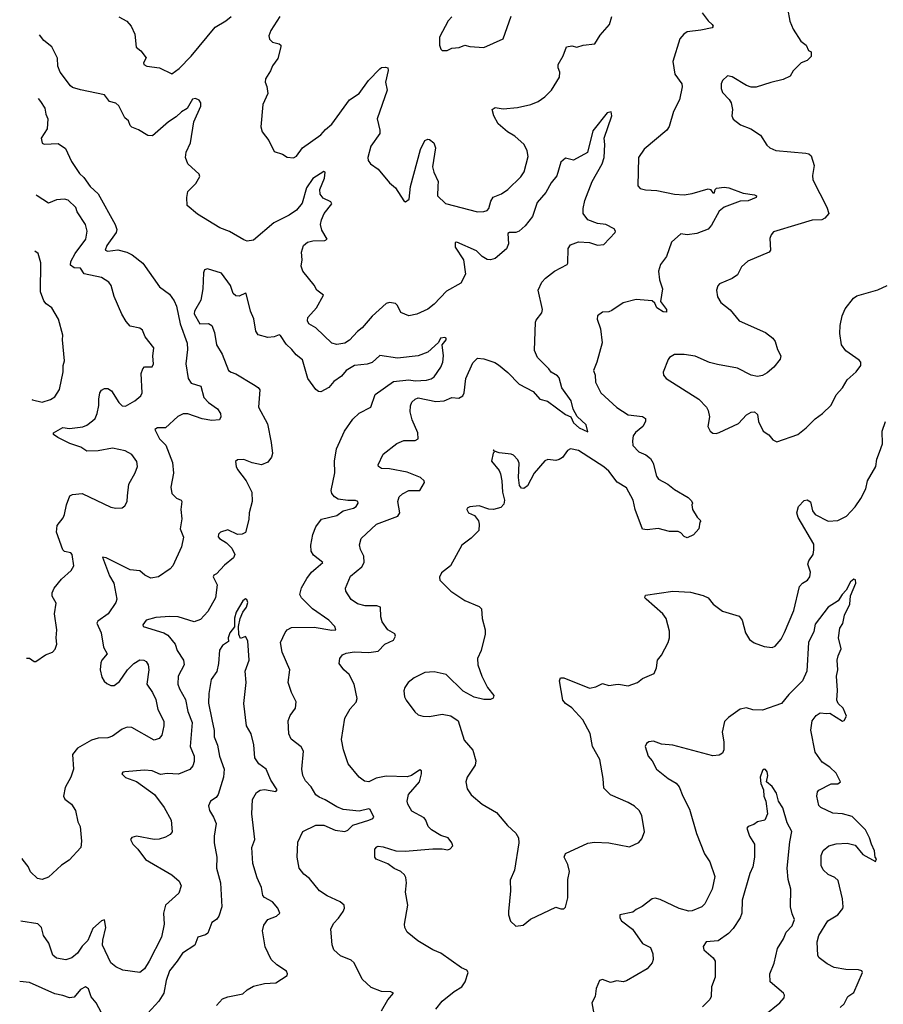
# Model space of a CAD drawing. Extents: x 1921360 to 2014538, y 768294 to 907744.
# Tile 334 of 412: x 1924015 to 1929410, y 897775 to 903925. Entities that reach past the tile are written whole.
import ezdxf

# ---------------------------------------------------------------- set-up
doc = ezdxf.new("R2010")
doc.units = 0

msp = doc.modelspace()

# ---------------------------------------------------------------- linework, layer by layer
at = {"layer": '0CON10XD'}
for points in [[(1928811.2, 903995), (1928826.2, 903915), (1928846.2, 903865), (1928895, 903791.2), (1928927.5, 903765), (1928941.7, 903731.7), (1928960, 903725), (1928960, 903695), (1928935, 903670), (1928897.5, 903655), (1928846, 903605), (1928828.3, 903571.7), (1928785, 903550.5), (1928707.5, 903532.5), (1928615, 903504.4), (1928585, 903504.4), (1928554.5, 903514.5), (1928465, 903568.8), (1928436.4, 903573.6), (1928406.2, 903545), (1928396.2, 903525), (1928396.2, 903495), (1928405, 903470), (1928447.3, 903427.3), (1928460, 903405), (1928468, 903365), (1928464.1, 903324.1), (1928472.7, 903302.7), (1928518.8, 903268.8), (1928582.7, 903242.7), (1928643, 903203), (1928682.1, 903142.1), (1928701.2, 903125), (1928738.3, 903108.3), (1928925, 903090.8), (1928945, 903086.2), (1928960, 903075), (1928978.8, 903015), (1928967.7, 902952.3), (1928970, 902925), (1929058, 902755), (1929070, 902715), (1929043.8, 902685), (1929025.4, 902674.6), (1928965, 902672), (1928875, 902645.7), (1928725, 902600), (1928708.7, 902581.3), (1928701.3, 902558.7), (1928704.2, 902485.8), (1928697.6, 902472.4), (1928563.7, 902416.3), (1928525, 902381.2), (1928498.7, 902331.3), (1928465, 902309.2), (1928387.5, 902275), (1928376.4, 902263.6), (1928368.8, 902235), (1928374.2, 902195), (1928395, 902158.8), (1928452.7, 902112.7), (1928510, 902045), (1928675, 901970.8), (1928720.8, 901935), (1928734.3, 901915), (1928749.2, 901865), (1928770, 901825), (1928766, 901805), (1928726.2, 901755), (1928685, 901720), (1928655, 901702), (1928623.6, 901696.4), (1928584.2, 901704.2), (1928498.3, 901748.3), (1928375, 901771.1), (1928324.6, 901784.6), (1928235, 901823.1), (1928165, 901834.2), (1928106.4, 901833.6), (1928074, 901816), (1928065, 901802.5), (1928033.9, 901723.9), (1928036.7, 901705), (1928053.3, 901685), (1928257.5, 901555), (1928306, 901505), (1928316.2, 901485), (1928323.3, 901445), (1928313.3, 901385), (1928327.5, 901355), (1928345, 901343.3), (1928365, 901340), (1928385, 901346.7), (1928505, 901403.8), (1928555, 901456.2), (1928585, 901473.8), (1928605, 901476.7), (1928625, 901460), (1928631.2, 901415), (1928660, 901355), (1928695, 901332.5), (1928720.7, 901300.7), (1928745, 901287.5), (1928875, 901334), (1928927.5, 901375), (1928985, 901432.9), (1929030.8, 901465), (1929085, 901516.7), (1929115, 901582.5), (1929155, 901626.7), (1929184, 901675), (1929241.2, 901725), (1929270, 901765), (1929268.8, 901785), (1929258.3, 901798.3), (1929175, 901857.1), (1929148.5, 901895), (1929137.8, 901965), (1929139.5, 902015), (1929153.5, 902075), (1929171.1, 902118.9), (1929222.9, 902185), (1929245, 902199.4), (1929375, 902238.6), (1929434.5, 902265.5)], [(1924635, 903943.3), (1924685, 903916.7), (1924710.8, 903885), (1924734.3, 903835), (1924743.3, 903753.3), (1924771.1, 903731.1), (1924805.8, 903685.8), (1924788.5, 903655), (1924790.5, 903645), (1924810, 903635), (1924887.5, 903625), (1924965, 903586.2), (1925010.7, 903619.3), (1925085, 903696.7), (1925235, 903878.6), (1925302.6, 903917.4), (1925335, 903944.2)], [(1925638.9, 903945), (1925582.7, 903857.3), (1925571.2, 903825), (1925575, 903802.5), (1925594.1, 903784.1), (1925635, 903773.3), (1925646.7, 903765), (1925646.4, 903756.4), (1925627.8, 903682.2), (1925593.6, 903636.4), (1925582, 903605), (1925550, 903555), (1925547.5, 903535), (1925558.3, 903508.3), (1925564, 903465), (1925534.2, 903395), (1925520.8, 903255), (1925530, 903225), (1925570.9, 903170.9), (1925605, 903102.5), (1925655.9, 903085.9), (1925686.1, 903066.1), (1925725, 903062), (1925745, 903072), (1925782, 903125), (1925895.7, 903205), (1925925, 903239.4), (1925965, 903272), (1926075, 903423.8), (1926136, 903465), (1926192.9, 903545), (1926265, 903618), (1926275, 903625.7), (1926299.3, 903629.3), (1926313.8, 903623.8), (1926317.1, 903607.1), (1926300.6, 903535), (1926309.4, 903485), (1926248.2, 903305), (1926265.5, 903235), (1926264.5, 903215), (1926208.5, 903135), (1926188.6, 903065), (1926192, 903045), (1926206.2, 903025), (1926255, 902992), (1926325, 902906.7), (1926363.3, 902875), (1926413.9, 902793.9), (1926425, 902787.5), (1926448.8, 902805), (1926456.7, 902883.3), (1926518.1, 903115), (1926545, 903170), (1926565, 903178.8), (1926575, 903176.7), (1926601.2, 903155), (1926612, 903125), (1926594.5, 903005), (1926602.4, 902972.4), (1926630, 902915), (1926627.8, 902885), (1926625.7, 902825), (1926675, 902777.1), (1926875, 902724), (1926915, 902726.2), (1926935.7, 902734.3), (1926945.8, 902745), (1926958.5, 902791.5), (1926973.1, 902816.9), (1927025, 902838), (1927065, 902864.2), (1927146.3, 902943.7), (1927166.7, 902975), (1927190.3, 903069.7), (1927185.4, 903105.4), (1927165.6, 903145), (1927107.8, 903197.8), (1927062.9, 903225), (1927004, 903275), (1926975.8, 903325), (1926966.7, 903365), (1926985, 903376.2), (1927035, 903369.2), (1927125, 903375.7), (1927207.5, 903395), (1927253.3, 903415), (1927295, 903444), (1927338, 903485), (1927386, 903565), (1927388.1, 903598.1), (1927378.6, 903625), (1927379.2, 903645), (1927410.7, 903699.3), (1927431.2, 903755), (1927465, 903762.5), (1927495, 903753.8), (1927535, 903766.7), (1927607.5, 903775), (1927641.2, 903828.8), (1927698.8, 903895), (1927713.3, 903945)], [(1928278.5, 903968.5), (1928315, 903918.8), (1928341.2, 903895), (1928346.7, 903885), (1928340, 903875), (1928270, 903860), (1928185, 903849.5), (1928164.3, 903835), (1928139.4, 903805), (1928094.6, 903664.6), (1928108.6, 903585), (1928151.9, 903525), (1928153.1, 903505), (1928137.1, 903425), (1928098.3, 903351.7), (1928071.7, 903258.3), (1928056.7, 903235), (1927915, 903116.2), (1927880.8, 903065), (1927877, 902887), (1927891.7, 902871.7), (1927925, 902862), (1927995, 902858.6), (1928105, 902835.6), (1928165, 902831.9), (1928215, 902839.4), (1928315, 902868.6), (1928330, 902865), (1928345, 902843.1), (1928355, 902844.3), (1928360, 902865), (1928368, 902872), (1928415, 902879.2), (1928445.7, 902875.7), (1928535, 902841.4), (1928605, 902831.8), (1928618.6, 902825), (1928615.6, 902815), (1928565, 902793.1), (1928515, 902791.5), (1928415.4, 902754.6), (1928385, 902729.2), (1928337.6, 902642.4), (1928315, 902617.5), (1928245, 902590.5), (1928185, 902580.8), (1928145, 902586.9), (1928086.2, 902535), (1928056, 902445), (1928018.8, 902395), (1928006.2, 902355), (1928010.9, 902300.9), (1928031.1, 902245), (1928017.3, 902165), (1928056.5, 902115), (1928055, 902099.2), (1928035, 902100.8), (1927994.5, 902125), (1927983.1, 902155), (1927965, 902168.5), (1927865, 902177.1), (1927784.1, 902155.9), (1927715, 902108.8), (1927695, 902100), (1927655, 902098.8), (1927624, 902075), (1927622.5, 902055), (1927643.8, 901995), (1927654.1, 901905.9), (1927621.2, 901785), (1927600, 901735), (1927610, 901705), (1927612.1, 901662.1), (1927645, 901593.8), (1927745, 901502.2), (1927815, 901458.1), (1927905, 901445.8), (1927923.3, 901435), (1927923.8, 901415), (1927908, 901385), (1927862.8, 901347.2), (1927847.5, 901325), (1927842.5, 901295), (1927846, 901265), (1927882.5, 901225), (1927927, 901207), (1927955.7, 901185), (1927971.9, 901155), (1927992.9, 901075), (1928006.2, 901055), (1928064.6, 901024.6), (1928105, 900990), (1928190.5, 900940.5), (1928210.7, 900920.7), (1928217.5, 900905), (1928213.3, 900895), (1928217.5, 900865), (1928247, 900817), (1928270, 900795), (1928263, 900787), (1928257.5, 900745), (1928225, 900706.7), (1928185, 900688.8), (1928165, 900696.7), (1928145, 900720), (1928127.7, 900727.7), (1928075, 900728), (1928003.6, 900746.4), (1927935, 900738), (1927905, 900743.3), (1927860, 900865), (1927846.7, 900925), (1927805, 901002), (1927747.3, 901037.3), (1927695, 901105.6), (1927665, 901133.1), (1927505, 901234.2), (1927455, 901244.2), (1927436.2, 901235), (1927405, 901190), (1927385, 901178), (1927365, 901172.5), (1927315, 901177.5), (1927295, 901169.2), (1927228.1, 901091.9), (1927186.6, 901013.4), (1927165, 900996.2), (1927149.3, 900999.3), (1927136.2, 901016.2), (1927130.8, 901065), (1927135.6, 901155), (1927125.7, 901175), (1927100, 901205), (1927085, 901212), (1927010.7, 901220.7), (1926980, 901230), (1926971.7, 901238.3), (1926980, 901225), (1926973, 901217), (1926963, 901167), (1927009.1, 901109.1), (1927018.3, 901088.3), (1927027.5, 901045), (1927031.4, 900975), (1927044.2, 900925), (1927040.3, 900899.7), (1927021.2, 900878.8), (1926975, 900865.8), (1926945, 900867.5), (1926885, 900888.8), (1926827, 900883), (1926810, 900875), (1926807.5, 900865), (1926817.5, 900845), (1926855, 900827.5), (1926880, 900795), (1926885.7, 900775), (1926883.8, 900735), (1926835, 900686.2), (1926776.1, 900643.9), (1926706.7, 900515), (1926650.7, 900469.3), (1926637, 900443), (1926640, 900425), (1926708.8, 900355), (1926796.6, 900296.6), (1926885, 900259.2), (1926899.2, 900245), (1926903.5, 900185), (1926922.9, 900115), (1926923, 900087), (1926898.6, 899985), (1926874.5, 899935), (1926876.4, 899896.4), (1926902.5, 899825), (1926938.1, 899755), (1926976.2, 899705), (1926971.7, 899688.3), (1926955, 899678.8), (1926915, 899680), (1926854.4, 899694.4), (1926785, 899731.2), (1926680, 899835), (1926605, 899852.2), (1926545, 899847.5), (1926480, 899815), (1926441.2, 899785), (1926420, 899755), (1926413.6, 899733.6), (1926418.8, 899695), (1926428.8, 899675), (1926482.7, 899602.7), (1926505, 899583.3), (1926534.1, 899574.1), (1926575, 899572.5), (1926655, 899586.9), (1926707.6, 899577.6), (1926753.8, 899545), (1926791.4, 899425), (1926845, 899363.3), (1926864.1, 899295.9), (1926860.3, 899269.7), (1926810, 899195), (1926802.5, 899165), (1926810.5, 899120.5), (1926834.3, 899084.3), (1926904.6, 899024.6), (1926994.4, 898974.4), (1927062, 898892), (1927114.5, 898844.5), (1927131.4, 898815), (1927134, 898785), (1927105.9, 898614.1), (1927079.3, 898550.7), (1927080, 898485), (1927067.5, 898355), (1927067.5, 898335), (1927080, 898295), (1927115, 898262.5), (1927160.7, 898269.3), (1927205, 898306.7), (1927365, 898382.5), (1927395, 898372.5), (1927415, 898372.5), (1927425, 898382.5), (1927439.5, 898440.5), (1927439.2, 898555), (1927448.6, 898605), (1927438.8, 898648.8), (1927416.2, 898695), (1927425, 898716.7), (1927565, 898782), (1927605, 898788.6), (1927695, 898784.2), (1927825, 898760), (1927883, 898787), (1927901.2, 898808.8), (1927917.3, 898852.7), (1927902, 898955), (1927885.6, 898985.6), (1927855, 899013.8), (1927816.8, 899036.8), (1927705, 899082.9), (1927664.5, 899124.5), (1927660.8, 899185), (1927639.4, 899305), (1927594.2, 899385), (1927577.6, 899467.6), (1927532.2, 899552.2), (1927465, 899626.7), (1927424.3, 899655), (1927408.6, 899675), (1927388, 899795), (1927392.5, 899815), (1927415, 899814.2), (1927575, 899750), (1927615, 899759.2), (1927655, 899778.8), (1927695.9, 899765.9), (1927737.5, 899772.5), (1927755.5, 899775.5), (1927815, 899764.4), (1927874.2, 899785.8), (1927905, 899810), (1927979.3, 899840.7), (1927992.7, 899877.3), (1927999.2, 899925), (1928025, 899956.2), (1928065.6, 900035), (1928074.4, 900065), (1928074.4, 900105), (1928054.3, 900185), (1928033.1, 900215), (1927928.8, 900305), (1927920, 900315), (1927925, 900330), (1928095, 900356), (1928205, 900348.6), (1928285, 900329.4), (1928315, 900314.2), (1928347.5, 900275), (1928405, 900230), (1928508.8, 900198.8), (1928528, 900175), (1928548.8, 900095), (1928574.2, 900054.2), (1928604.1, 900034.1), (1928665, 900010), (1928715, 900003.3), (1928735, 900012.5), (1928771.2, 900055), (1928793, 900097)], [(1926715, 903942), (1926692.4, 903917.6), (1926636.7, 903815), (1926637.5, 903765), (1926645, 903740), (1926655, 903732.5), (1926685, 903733.3), (1926715, 903746.7), (1926759.3, 903750.7), (1926795, 903766.7), (1926827, 903757), (1926915, 903751.2), (1927034.3, 903805.7), (1927085, 903946.7)], [(1926666.5, 901543.5), (1926714.7, 901565.3), (1926758.6, 901561.4), (1926782.5, 901575), (1926792.5, 901595), (1926802.2, 901685), (1926845, 901782.9), (1926875, 901810), (1926915, 901806.4), (1926983.2, 901783.2), (1927005, 901770), (1927065, 901720.8), (1927135, 901648.6), (1927222.3, 901602.3), (1927263.3, 901555), (1927312.4, 901542.4), (1927425, 901458.6), (1927457.5, 901445), (1927475, 901406.2), (1927509.4, 901375), (1927565, 901350), (1927553.3, 901395), (1927497.7, 901447.7), (1927473.3, 901493.3), (1927458.9, 901545), (1927401.4, 901625), (1927385, 901688.8), (1927375, 901700.8), (1927335, 901724.3), (1927320.6, 901745), (1927248.6, 901815), (1927231.3, 901858.7), (1927238, 902035), (1927241.7, 902048.3), (1927275.9, 902094.1), (1927281.2, 902115), (1927254.4, 902235.6), (1927276.7, 902285), (1927299.8, 902310.2), (1927356.3, 902353.7), (1927434, 902395), (1927439.2, 902405), (1927441.4, 902495), (1927455, 902518), (1927505, 902537.1), (1927575, 902532.9), (1927625, 902515.8), (1927665, 902520), (1927734.4, 902595), (1927737.5, 902605), (1927727.9, 902617.9), (1927676.7, 902645), (1927625, 902653.1), (1927565, 902674.5), (1927535.5, 902715), (1927534.5, 902745), (1927544.7, 902795.3), (1927590.4, 902915), (1927654.4, 903025), (1927666.7, 903063.3), (1927670, 903145), (1927665.6, 903185), (1927713.8, 903325), (1927708.8, 903348.8), (1927685, 903343.3), (1927595, 903230), (1927561.2, 903095), (1927475, 903047.5), (1927425, 903060), (1927395, 903036), (1927369.5, 902950.5), (1927335, 902906), (1927302.5, 902845), (1927247.2, 902782.8), (1927217.8, 902695), (1927172.9, 902637.1), (1927135, 902603.6), (1927115, 902595.4), (1927075, 902596.7), (1927065, 902588.8), (1927068.5, 902525), (1927055, 902492.9), (1926985, 902433.1), (1926955, 902424.5), (1926935, 902427.8), (1926904.3, 902445), (1926868, 902482), (1926745, 902535.8), (1926735, 902532.5), (1926734.4, 902505), (1926786.7, 902425), (1926800, 902335), (1926769.7, 902280.3), (1926680.6, 902229.4), (1926605, 902148), (1926565, 902117.1), (1926495, 902085.8), (1926445, 902076.2), (1926395.8, 902095.8), (1926375, 902140), (1926362.7, 902152.7), (1926325, 902157.8), (1926305, 902153.3), (1926217.3, 902072.7), (1926155, 902000.8), (1926125, 901977.1), (1926075, 901922.5), (1926045, 901904.4), (1925995, 901896.7), (1925965, 901904.4), (1925865, 902000), (1925821.4, 902025), (1925813.1, 902045), (1925815.7, 902065), (1925868, 902125), (1925912.5, 902205), (1925870, 902235), (1925855, 902266.2), (1925784, 902355), (1925773.9, 902386.1), (1925780, 902425), (1925776.1, 902473.9), (1925788, 902515), (1925812, 902535), (1925845, 902544.5), (1925920, 902545), (1925936, 902555), (1925901.4, 902611.4), (1925894.6, 902645), (1925900, 902675), (1925917.5, 902715), (1925964, 902775), (1925957.9, 902787.9), (1925911.3, 902811.3), (1925891.4, 902835), (1925889.4, 902865), (1925918.1, 902935), (1925922.5, 902972.5), (1925915, 902976.7), (1925845, 902933.5), (1925806, 902875), (1925780, 902780), (1925745, 902736), (1925698.8, 902705), (1925603.3, 902656.7), (1925475, 902548), (1925435, 902542), (1925415, 902549.2), (1925325, 902601.4), (1925264.5, 902624.5), (1925125, 902710), (1925061.2, 902765), (1925059.2, 902815), (1925065, 902852.5), (1925115, 902901.2), (1925140, 902945), (1925135, 902960), (1925064.5, 903024.5), (1925050, 903065), (1925055, 903096.7), (1925080.8, 903155), (1925102.8, 903287.2), (1925145.6, 903385), (1925145.7, 903405.7), (1925135, 903423.3), (1925113.6, 903433.6), (1925095, 903428), (1925060.6, 903369.4), (1925025, 903350), (1924991.7, 903318.3), (1924945, 903288), (1924845, 903200), (1924815, 903202.5), (1924757.7, 903237.7), (1924715, 903252.9), (1924704.3, 903265), (1924695, 903292.5), (1924672, 903312), (1924635, 903387.5), (1924615, 903403.3), (1924575, 903413.3), (1924545, 903456.7), (1924395, 903486.9), (1924345, 903501.9), (1924332, 903512), (1924266.6, 903596.6), (1924252.4, 903635), (1924250.4, 903685), (1924215, 903755.5), (1924165.2, 903795.2), (1924138.1, 903830)], [(1924129.8, 903433.5), (1924145.4, 903415), (1924172.6, 903372.6), (1924178.9, 903335), (1924191.5, 903305), (1924186.5, 903243.5), (1924148.1, 903185), (1924154.2, 903154.2), (1924167.7, 903147.7), (1924255, 903150.7), (1924300.9, 903120.9), (1924339.2, 903039.2), (1924388.2, 902965), (1924415, 902938.9), (1924455, 902882.5), (1924505, 902836.4), (1924610.8, 902645), (1924620.7, 902615), (1924618.2, 902595), (1924559.6, 902515), (1924549.2, 902485), (1924565, 902480), (1924626.8, 902486.8), (1924684, 902474), (1924717.4, 902457.4), (1924783.7, 902403.7), (1924887.3, 902257.3), (1924950.9, 902210.9), (1924979.1, 902169.1), (1924993.5, 902135), (1925016.5, 902025), (1925060.3, 901905), (1925063.9, 901865), (1925053.5, 901775), (1925066.2, 901685), (1925085.8, 901655.8), (1925145.8, 901635.8), (1925166, 901565), (1925193.8, 901535), (1925251.2, 901495), (1925268.8, 901465), (1925271.2, 901445), (1925262.5, 901425), (1925215, 901421.4), (1925155, 901432.5), (1925065, 901464), (1925035, 901464.2), (1925002.5, 901447.5), (1924926.5, 901375), (1924874.7, 901375.3), (1924858.6, 901365), (1924887.2, 901307.2), (1924927.4, 901267.4), (1924969.4, 901159.4), (1924976.4, 901093.6), (1924958, 901005), (1924965.8, 900965.8), (1924995, 900936.7), (1925022.5, 900925), (1925026.7, 900915), (1925022, 900865), (1925028.3, 900808.3), (1925018.2, 900745), (1925037.1, 900692.9), (1925025, 900632.5), (1924971.2, 900515), (1924955.7, 900494.3), (1924882.5, 900445), (1924835, 900438), (1924795.6, 900455.6), (1924765, 900483.8), (1924705, 900488.1), (1924555, 900564.2), (1924532.3, 900567.7), (1924575, 900451.4), (1924603.8, 900405), (1924621.5, 900305), (1924615, 900284), (1924567.8, 900215), (1924502.5, 900167.5), (1924497.5, 900155), (1924523.5, 900095), (1924537.3, 900005), (1924560.8, 899965), (1924528.5, 899925), (1924522.3, 899907.8), (1924516.7, 899865), (1924528.5, 899818.5), (1924542.7, 899792.7), (1924559.5, 899779.5), (1924585, 899766.7), (1924605, 899766.7), (1924638.3, 899791.7), (1924688.8, 899865), (1924728.8, 899905), (1924765, 899926), (1924790, 899925), (1924805, 899916.2), (1924818, 899895), (1924822.5, 899865), (1924809.2, 899775), (1924845, 899722), (1924865, 899680), (1924876.8, 899616.8), (1924914.2, 899544.2), (1924915.7, 899515), (1924902.7, 899457.3), (1924885, 899436), (1924855, 899425.8), (1924715, 899503.3), (1924687, 899507), (1924655, 899493.3), (1924595, 899450), (1924565, 899440), (1924505, 899437.5), (1924462.5, 899425), (1924375, 899374.2), (1924344.7, 899335.3), (1924350.8, 899245), (1924333.8, 899195), (1924299.5, 899130.5), (1924288.8, 899075), (1924296.1, 899056.1), (1924338.8, 899025), (1924363.8, 898985), (1924378.8, 898915), (1924392, 898885), (1924400, 898795), (1924395.9, 898754.1), (1924324.2, 898675.8), (1924275, 898643.8), (1924195, 898568.8), (1924155, 898554), (1924125, 898561.2), (1924082.4, 898602.4), (1924066.6, 898636.6), (1924036, 898675), (1924030.7, 898687)], [(1924056.8, 899937.4), (1924076.7, 899936.7), (1924105, 899916.7), (1924115, 899916.7), (1924175, 899957.5), (1924220, 899975), (1924236.4, 899993.6), (1924246.2, 900025), (1924242.5, 900065), (1924247.1, 900115), (1924232.9, 900215), (1924241.7, 900281.7), (1924217.5, 900325), (1924217.1, 900345), (1924230, 900375), (1924275, 900430), (1924335.4, 900484.6), (1924351.9, 900515), (1924343.2, 900585), (1924335, 900595.4), (1924295, 900604.4), (1924283.7, 900613.7), (1924243.6, 900725), (1924249.4, 900765), (1924286.6, 900813.4), (1924295.5, 900834.5), (1924307.9, 900895), (1924328, 900952), (1924345, 900960.5), (1924405, 900965.6), (1924585, 900881.2), (1924615, 900874), (1924655, 900876.7), (1924671.7, 900888.3), (1924686, 900915), (1924688.3, 900951.7), (1924696.6, 901023.4), (1924735.8, 901095), (1924750.8, 901135), (1924745.8, 901165), (1924715, 901208.8), (1924673.2, 901233.2), (1924595, 901248.8), (1924505, 901232.5), (1924435, 901230.6), (1924395.7, 901255.7), (1924327.7, 901277.8), (1924252.9, 901315), (1924225.8, 901335), (1924226, 901345), (1924285, 901377.2), (1924325, 901372.5), (1924408.8, 901381.2), (1924435, 901393.3), (1924469.5, 901420.5), (1924485.6, 901435), (1924497.8, 901465), (1924510, 901515), (1924508.9, 901555), (1924515.8, 901595), (1924525, 901611.2), (1924545, 901622), (1924565, 901620.8), (1924587.6, 901607.6), (1924634, 901535), (1924655, 901514), (1924675, 901512), (1924735, 901544), (1924771.2, 901575), (1924780.8, 901595), (1924774, 901716), (1924783.8, 901745), (1924795, 901757.3), (1924842.5, 901757.5), (1924850.9, 901775), (1924845.8, 901824.2), (1924852.5, 901875), (1924799.2, 901945), (1924782.5, 901985), (1924765, 901999.4), (1924705, 902011.1), (1924679.2, 902039.2), (1924651.9, 902085), (1924605, 902196.2), (1924585.3, 902265), (1924570.8, 902285), (1924525, 902315.2), (1924418.3, 902338.3), (1924395, 902373.3), (1924355, 902375.8), (1924332.6, 902392.6), (1924334.6, 902415), (1924361.1, 902465), (1924428.1, 902555), (1924435.6, 902605), (1924425.6, 902645), (1924374.6, 902724.6), (1924365, 902751.2), (1924317.1, 902797.1), (1924295, 902803.8), (1924245, 902800), (1924195, 902778.8), (1924124, 902825), (1924117.2, 902830.6)], [(1924090.5, 901553), (1924095, 901550.6), (1924155, 901537.1), (1924206.6, 901553.4), (1924235, 901570), (1924263.5, 901615), (1924287.3, 901725), (1924286.9, 901765), (1924295.5, 901795), (1924282.1, 901925), (1924284.5, 901955), (1924257.8, 902055), (1924214.6, 902124.6), (1924180.7, 902150.7), (1924165, 902168.8), (1924145.5, 902225), (1924146.6, 902406.6), (1924130, 902465), (1924109.9, 902478.7)], [(1925715, 901864.4), (1925678.9, 901898.9), (1925645, 901952.9), (1925635, 901955.7), (1925605, 901943.6), (1925565, 901939.1), (1925505, 901956.2), (1925490.3, 901980.3), (1925476.8, 902056.8), (1925457.5, 902105), (1925430, 902215), (1925425, 902217.5), (1925385, 902198.8), (1925365, 902200), (1925348.8, 902215), (1925330.8, 902265), (1925275, 902341.2), (1925188.3, 902368.3), (1925168.3, 902361.7), (1925162, 902345), (1925158, 902245), (1925147.1, 902172.9), (1925106.2, 902105), (1925105, 902088.8), (1925140, 902025), (1925195, 902027.9), (1925214.5, 902015), (1925231.1, 901971.1), (1925244.5, 901895), (1925278.6, 901835), (1925319, 901735), (1925335, 901723.1), (1925364, 901714), (1925475, 901645.5), (1925505, 901628.8), (1925514.1, 901614.1), (1925505.6, 901505.6), (1925561.9, 901401.9), (1925586.7, 901285), (1925594.6, 901215), (1925587.1, 901192.9), (1925565, 901161.4), (1925525.5, 901144.5), (1925466.5, 901156.5), (1925415, 901177.5), (1925375, 901176.2), (1925363.3, 901165), (1925366.2, 901135), (1925376, 901115), (1925430, 901045), (1925465.6, 900975), (1925467.8, 900915), (1925447.6, 900845), (1925445.7, 900804.3), (1925425, 900722.5), (1925405, 900712.1), (1925375, 900710.5), (1925315, 900738), (1925268.8, 900725), (1925257.3, 900712.7), (1925255.4, 900695), (1925262.7, 900685), (1925307, 900657), (1925340.8, 900625), (1925358, 900585), (1925350, 900565), (1925295, 900518), (1925245, 900464.4), (1925228, 900455), (1925223.5, 900445), (1925247.9, 900395), (1925238.5, 900315), (1925190.8, 900229.2), (1925145, 900178.6), (1925105, 900164.5), (1925005, 900194.7), (1924951.8, 900198.2), (1924865, 900192.1), (1924805.4, 900174.6), (1924784.2, 900145), (1924786.2, 900135), (1924915.5, 900095.5), (1924941.1, 900081.1), (1924986.4, 900025), (1924999.1, 899985), (1925038.1, 899925), (1925041.4, 899895), (1925005.7, 899825), (1925003.5, 899775), (1925012.1, 899745), (1925050.1, 899680.1), (1925064.7, 899605), (1925091.7, 899535), (1925080.5, 899385), (1925104.5, 899325), (1925105, 899292.5), (1925095.4, 899264.6), (1925077, 899243), (1925007.1, 899212.9), (1924935, 899216.2), (1924895, 899211.7), (1924842.9, 899232.9), (1924795, 899237.7), (1924672, 899228), (1924658.8, 899225), (1924651.9, 899215), (1924675, 899191.6), (1924745, 899167.4), (1924857.1, 899085), (1924918, 899005), (1924962, 898925), (1924967.3, 898852.7), (1924954.1, 898835.9), (1924925, 898820), (1924885, 898806), (1924855.7, 898804.3), (1924745, 898825.6), (1924715, 898817.5), (1924706, 898805), (1924720.6, 898775), (1924752.2, 898745), (1924800.7, 898680.7), (1924966.2, 898585), (1925011.2, 898545), (1925023.8, 898515), (1925009.5, 898470.5), (1924925.7, 898394.3), (1924912.9, 898345), (1924918.1, 898275), (1924900.9, 898195), (1924824.4, 898045), (1924793.4, 897996.6), (1924765, 897973.8), (1924659.7, 897989.7), (1924615, 898008.6), (1924585, 898034.2), (1924531.9, 898145), (1924533.2, 898176.8), (1924552.5, 898255), (1924545, 898302.5), (1924525, 898296.2), (1924470.7, 898249.3), (1924441.4, 898175), (1924405, 898139.2), (1924375.7, 898095), (1924341.2, 898065), (1924302.7, 898052.7), (1924245, 898064.2), (1924222.1, 898082.1), (1924197.2, 898157.2), (1924164, 898205), (1924150, 898255), (1924127.3, 898277.3), (1924022.5, 898295.4)], [(1926274.3, 897735.7), (1926315, 897804.2), (1926350, 897845), (1926333.8, 897853.8), (1926275, 897855.7), (1926210.2, 897880.2), (1926155, 897932), (1926104.2, 898035), (1926085, 898051.4), (1926019.1, 898079.1), (1925976.2, 898115), (1925966.4, 898146.4), (1925959.2, 898245), (1925975, 898281.2), (1926006.7, 898313.3), (1926036, 898355), (1926044, 898375), (1926041.2, 898395), (1926016.2, 898416.2), (1925935, 898452), (1925886.7, 898485), (1925825, 898560.8), (1925789.3, 898589.3), (1925760, 898625), (1925747.5, 898695), (1925752.7, 898787.3), (1925784, 898855), (1925865, 898894.4), (1925915, 898893.4), (1925985, 898862.8), (1926045.2, 898854.8), (1926065, 898863.6), (1926096, 898894), (1926196, 898925), (1926220, 898935), (1926226.7, 898945), (1926205, 898991.2), (1926196.7, 898996.7), (1926135, 898982), (1926035, 898991.5), (1925995, 899008.8), (1925923.5, 899053.5), (1925885, 899068.2), (1925864.7, 899084.7), (1925835, 899134.3), (1925800.2, 899170.2), (1925784.6, 899204.6), (1925778.1, 899245), (1925787.2, 899357.2), (1925772.6, 899382.6), (1925710.9, 899430.9), (1925697.1, 899465), (1925692.9, 899545), (1925705, 899578.8), (1925737.1, 899625), (1925742.5, 899665), (1925713, 899723), (1925692.5, 899785), (1925703.1, 899865), (1925654.2, 899974.2), (1925643.8, 900035), (1925672.7, 900097.3), (1925686.7, 900115), (1925711.8, 900128.2), (1925855, 900131.5), (1925965, 900111.2), (1925988.8, 900115), (1925982.9, 900135), (1925945, 900174.5), (1925844.8, 900244.8), (1925775.6, 900315), (1925765.6, 900335), (1925775, 900375.8), (1925808.1, 900435), (1925838.5, 900475), (1925865, 900496.5), (1925907.5, 900535), (1925850.6, 900580.6), (1925835.4, 900605.4), (1925834, 900644), (1925845, 900710), (1925865, 900758.6), (1925901.2, 900805), (1925995, 900829), (1926035, 900857.4), (1926100, 900875), (1926116.7, 900885), (1926130, 900905), (1926128, 900915), (1926111.8, 900921.8), (1926065, 900921.2), (1926005, 900929.7), (1925981.1, 900945), (1925964.5, 900965), (1925960.9, 900985), (1925983.4, 901095), (1925982, 901168), (1925994.5, 901245), (1926044.1, 901355.9), (1926095, 901429.4), (1926135, 901467.5), (1926208.8, 901505), (1926235.6, 901585), (1926349.4, 901665), (1926445, 901676.7), (1926485, 901670.4), (1926556.1, 901673.9), (1926585, 901681.4), (1926605, 901694), (1926646.2, 901755), (1926658.8, 901785), (1926663.3, 901825), (1926653.8, 901895), (1926678.1, 901925), (1926678.1, 901935), (1926670.9, 901940.9), (1926644.3, 901935.7), (1926631.5, 901908.5), (1926565, 901847.8), (1926505, 901825.5), (1926375, 901811.1), (1926265, 901827.5), (1926216.5, 901783.5), (1926185.8, 901774.2), (1926107.1, 901765), (1926055, 901733.6), (1926025, 901699.6), (1925976.7, 901665), (1925945, 901628.5), (1925895, 901600.8), (1925882.1, 901602.1), (1925864, 901615), (1925815, 901684.2), (1925781.4, 901801.4), (1925741.9, 901831.9), (1925715, 901864.4)], [(1926614.3, 897745), (1926654.2, 897795), (1926728.8, 897855), (1926777.5, 897885), (1926798, 897915), (1926816.2, 897975), (1926807.9, 897987.9), (1926773.9, 898003.9), (1926645, 898095.5), (1926595.4, 898115.4), (1926501.3, 898171.3), (1926435.9, 898225.9), (1926421.2, 898255), (1926418.8, 898275), (1926439.4, 898395), (1926424.4, 898475), (1926431.4, 898535), (1926427.3, 898567.3), (1926418.8, 898585), (1926395.7, 898605.7), (1926354.3, 898624.3), (1926315, 898652), (1926241.7, 898681.7), (1926232.5, 898695), (1926233.8, 898745), (1926245, 898760), (1926255, 898763.3), (1926285, 898760), (1926363.9, 898733.9), (1926422.3, 898732.3), (1926595, 898746.3), (1926655, 898747.2), (1926688.7, 898741.3), (1926705, 898745.7), (1926720.8, 898765), (1926714.3, 898785), (1926692, 898815), (1926645, 898830), (1926587.5, 898865), (1926567.5, 898885), (1926552.9, 898925), (1926540.7, 898940.7), (1926465, 898982), (1926438.6, 899025), (1926434.4, 899045), (1926444.4, 899085), (1926512.4, 899165), (1926525.5, 899215), (1926524.2, 899234.2), (1926515, 899240.8), (1926463.1, 899205), (1926435, 899195.3), (1926305, 899201.3), (1926242.5, 899187.5), (1926195, 899165.6), (1926168.9, 899168.9), (1926135, 899194), (1926067.6, 899277.6), (1926036.9, 899365), (1926025, 899430), (1926045, 899563.3), (1926079.3, 899620.7), (1926117.3, 899662.7), (1926122, 899685), (1926104.2, 899775), (1926072, 899835), (1926040, 899865), (1926010, 899905), (1926014.5, 899935.5), (1926031.4, 899958.6), (1926055, 899968.2), (1926105, 899976.2), (1926195, 899973.3), (1926255, 899981.1), (1926295, 900024), (1926349.3, 900050.7), (1926362.5, 900075), (1926359.3, 900089.3), (1926314, 900115), (1926278.6, 900165), (1926270, 900195), (1926268, 900255), (1926245, 900264.4), (1926173.3, 900263.3), (1926125, 900275.8), (1926084.5, 900304.5), (1926052, 900355), (1926050, 900375), (1926081.3, 900448.7), (1926151.4, 900508.6), (1926167.1, 900535), (1926164, 900575), (1926144, 900615), (1926138, 900645), (1926148.8, 900685), (1926243.8, 900775), (1926377.5, 900825), (1926388.6, 900845), (1926377.1, 900915), (1926385.7, 900944.3), (1926405.7, 900964.3), (1926445, 900984), (1926515, 900984.2), (1926543.8, 901035), (1926541.2, 901045), (1926519.2, 901065), (1926435, 901098.5), (1926325, 901119.7), (1926275, 901121.4), (1926256.7, 901135), (1926253.8, 901145), (1926285, 901212), (1926371.1, 901278.9), (1926415, 901297.5), (1926485, 901296.9), (1926503.2, 901306.8), (1926502.7, 901345), (1926466.9, 901425), (1926453.3, 901475), (1926455.7, 901514.3), (1926465, 901536.7), (1926485, 901555.8), (1926505, 901562.5), (1926615, 901540), (1926666.5, 901543.5)], [(1928793, 900097), (1928850.8, 900235), (1928887.1, 900385), (1928904.2, 900405), (1928937.1, 900425), (1928951.9, 900445), (1928954.4, 900475), (1928938.9, 900525), (1928945, 900546.2), (1928970.8, 900585), (1928976.8, 900613.2), (1928975, 900648.8), (1928877.1, 900815), (1928868.8, 900845), (1928880, 900885), (1928915, 900922.5), (1928934.4, 900925.6), (1928945, 900920.8), (1928955, 900913.3), (1928967.9, 900857.9), (1928984.2, 900835), (1929065, 900792.2), (1929125, 900796.9), (1929179.2, 900825), (1929235, 900883.1), (1929270, 900935), (1929301.1, 900995), (1929311.9, 901045), (1929363.5, 901135), (1929369.6, 901180.4), (1929386.8, 901223.2), (1929404.4, 901275), (1929402, 901355), (1929424.2, 901415.8)], [(1929140, 897755), (1929165, 897777.5), (1929188.8, 897825), (1929225, 897850), (1929280, 897975), (1929275.5, 897985.5), (1929255, 897990.6), (1929175, 897992.9), (1929103.3, 898005), (1929058.3, 898028.3), (1929010, 898065), (1929000.7, 898080.7), (1928996.7, 898165), (1929006.9, 898205), (1929064.2, 898295.8), (1929125.3, 898334.7), (1929156.7, 898373.3), (1929159.2, 898385), (1929154.3, 898435), (1929127.7, 898547.7), (1929107, 898567), (1929065, 898586.2), (1929033.8, 898615), (1929022.3, 898642.3), (1929022, 898705), (1929033.3, 898736.7), (1929070, 898765), (1929115, 898778), (1929185, 898782.9), (1929235, 898768.6), (1929281.4, 898711.4), (1929361.7, 898668.3), (1929366.7, 898685), (1929360, 898695), (1929354.2, 898735), (1929336, 898776), (1929324.5, 898815), (1929297.8, 898865), (1929215, 898948), (1929155, 898964.5), (1929095, 898968.5), (1929020, 899005), (1929007.7, 899017.7), (1928993.8, 899075), (1928998.3, 899101.7), (1929007.7, 899112.3), (1929085, 899153.3), (1929125, 899152.5), (1929142.5, 899165), (1929115, 899218.8), (1929075, 899255.8), (1929027.3, 899287.3), (1928985, 899351.2), (1928957.4, 899487.4), (1928965.6, 899545), (1928990.7, 899579.3), (1929015, 899596.7), (1929055, 899590.8), (1929075, 899594.4), (1929155, 899543.8), (1929165, 899547.5), (1929180, 899575), (1929160, 899625), (1929128, 899655), (1929120.6, 899675), (1929124.4, 899735), (1929118, 899825), (1929125.7, 899865), (1929121.5, 899925), (1929128.6, 899951.4), (1929145.7, 899995.7), (1929130, 900065), (1929137.5, 900125), (1929157, 900153), (1929168, 900205), (1929200, 900275), (1929204.2, 900325.8), (1929237.5, 900405), (1929236.2, 900426.2), (1929225, 900430), (1929205, 900413.3), (1929178.8, 900361.2), (1929153.8, 900335), (1929128.8, 900295), (1929064.7, 900255.3), (1928985, 900150.6), (1928976.9, 900103.1), (1928942.9, 900035), (1928933.2, 899856.8), (1928906, 899795), (1928818.8, 899711.2), (1928774, 899655), (1928655, 899612.7), (1928595, 899614.5), (1928555, 899626.9), (1928515, 899619.5), (1928442.5, 899567.5), (1928418.8, 899541.2), (1928403.8, 899475), (1928414, 899415), (1928414, 899365), (1928406.2, 899345), (1928385, 899331.2), (1928345, 899328), (1928095, 899394.6), (1928025, 899399.6), (1927975, 899418.8), (1927944.2, 899415), (1927930.8, 899405), (1927921.2, 899385), (1927940, 899325), (1927965, 899296.7), (1927992, 899245), (1928066, 899185), (1928115, 899157.5), (1928134.2, 899134.2), (1928157.5, 899075), (1928200, 898995), (1928242.5, 898842.5), (1928292.2, 898715), (1928325.5, 898665), (1928356.7, 898573.3), (1928341.1, 898495), (1928296, 898404), (1928276.2, 898385), (1928215, 898360), (1928195, 898358), (1928135, 898374.2), (1928015, 898430.6), (1927985, 898439.2), (1927965, 898434), (1927904.3, 898385.7), (1927865, 898368.6), (1927845, 898351.4), (1927763.3, 898335), (1927764.3, 898315), (1927775, 898297.1), (1927842.9, 898245), (1927906.2, 898155), (1927955, 898130), (1927970.3, 898090.3), (1927972.9, 898055), (1927965.7, 898035), (1927935, 897996), (1927805, 897921.2), (1927785, 897916), (1927745, 897921.9), (1927705, 897911.9), (1927655, 897931.2), (1927636, 897924), (1927615.7, 897875), (1927609.4, 897825), (1927590, 897785), (1927600.6, 897715)], [(1925245, 897768), (1925280.9, 897809.1), (1925315, 897823.1), (1925408.9, 897841.1), (1925435, 897865.8), (1925475, 897888.6), (1925545, 897905.8), (1925615, 897909.2), (1925686.2, 897955), (1925688.8, 897965), (1925681.5, 897981.5), (1925621.7, 898021.7), (1925586, 898055), (1925548.6, 898135), (1925532.5, 898235), (1925540.9, 898269.1), (1925565.5, 898304.5), (1925620, 898325), (1925640, 898345), (1925627.5, 898375), (1925593.1, 898415), (1925545, 898441.9), (1925534.3, 898455), (1925525.7, 898505), (1925498.2, 898565), (1925470.9, 898655), (1925464.5, 898755), (1925484.5, 898805), (1925464, 898965), (1925470, 899055), (1925495, 899097.5), (1925516.8, 899113.2), (1925545, 899117.5), (1925615, 899104), (1925623.3, 899115), (1925584.6, 899174.6), (1925553.8, 899245), (1925507.7, 899277.7), (1925483.9, 899313.9), (1925476.7, 899396.7), (1925460.8, 899465), (1925432.5, 899515), (1925415.3, 899655), (1925429.6, 899785), (1925424.2, 899855.8), (1925447.8, 899925), (1925440, 900045), (1925425, 900072.5), (1925395, 900060), (1925384.2, 900084.2), (1925382.5, 900135), (1925391.5, 900185), (1925409.5, 900225), (1925431.5, 900255), (1925440, 900285), (1925434.3, 900304.3), (1925425, 900306.9), (1925409.5, 900295), (1925367.9, 900225), (1925356.4, 900186.4), (1925356.2, 900133.8), (1925326.7, 900095), (1925317.5, 900065), (1925318.8, 900041.2), (1925282.6, 900017.4), (1925263.5, 899986.5), (1925257.5, 899905), (1925245.6, 899854.4), (1925210, 899805), (1925195.9, 899715.9), (1925194.2, 899655.8), (1925214.4, 899555), (1925229.1, 899485), (1925229.5, 899445), (1925250, 899395), (1925262.2, 899325), (1925291.5, 899245), (1925287.5, 899195), (1925255.5, 899085), (1925241.9, 899068.1), (1925206, 899045), (1925194.3, 899015), (1925200.5, 898985), (1925226.4, 898945), (1925242.5, 898905), (1925230.3, 898825), (1925230.3, 898785), (1925247.2, 898695), (1925245.2, 898625), (1925269.5, 898535), (1925277.8, 898385), (1925259.2, 898325), (1925245, 898304.4), (1925215, 898285.7), (1925190.2, 898219.8), (1925175, 898209.4), (1925128, 898195), (1925108.2, 898145), (1925032.7, 898095), (1924997.7, 898045), (1924951.2, 897985), (1924929.4, 897925), (1924915.9, 897845), (1924883.1, 897795), (1924815, 897720)], [(1928666, 897705), (1928762.9, 897785), (1928790, 897815), (1928793.6, 897833.6), (1928786.7, 897845), (1928704, 897916), (1928701.5, 897965), (1928728.2, 898031.8), (1928748.2, 898125), (1928787.3, 898185), (1928803.5, 898226.5), (1928840, 898265), (1928856, 898305), (1928840, 898340), (1928829.3, 898385), (1928831.8, 898495), (1928815.5, 898555), (1928808.8, 898625), (1928825, 898790), (1928837.5, 898855), (1928809.2, 898909.2), (1928781.7, 899001.7), (1928755.6, 899045), (1928743.4, 899093.4), (1928715, 899136), (1928680, 899165), (1928688.6, 899205), (1928685, 899227.5), (1928675, 899241.2), (1928665, 899243.8), (1928655, 899236.7), (1928640, 899195), (1928644, 899155), (1928660.8, 899115), (1928664.5, 899074.5), (1928676, 899045), (1928687.5, 898965), (1928668.8, 898925), (1928624.4, 898915.6), (1928601.7, 898898.3), (1928565, 898886.7), (1928556.7, 898875), (1928574.2, 898825), (1928604.5, 898775), (1928605.4, 898695), (1928595, 898633.3), (1928576.9, 898593.1), (1928528.2, 898425), (1928525.6, 898345), (1928516.7, 898315), (1928471.9, 898248.1), (1928443, 898217), (1928377.3, 898172.7), (1928303.3, 898165), (1928284.3, 898135.7), (1928289.4, 898115), (1928346.9, 898065), (1928360.5, 898045), (1928359.4, 897945), (1928337.5, 897885), (1928334.5, 897825), (1928326.7, 897805), (1928281.3, 897758.7)], [(1924525, 897722.5), (1924493.3, 897785), (1924461.5, 897821.5), (1924445, 897871.1), (1924425, 897884.4), (1924395, 897867.5), (1924355, 897819.2), (1924325, 897815.6), (1924285, 897831.1), (1924235, 897840), (1924075, 897911.9), (1924014.7, 897917.2)]]:
    msp.add_lwpolyline(points, dxfattribs=at)

doc.saveas('drawing.dxf')
